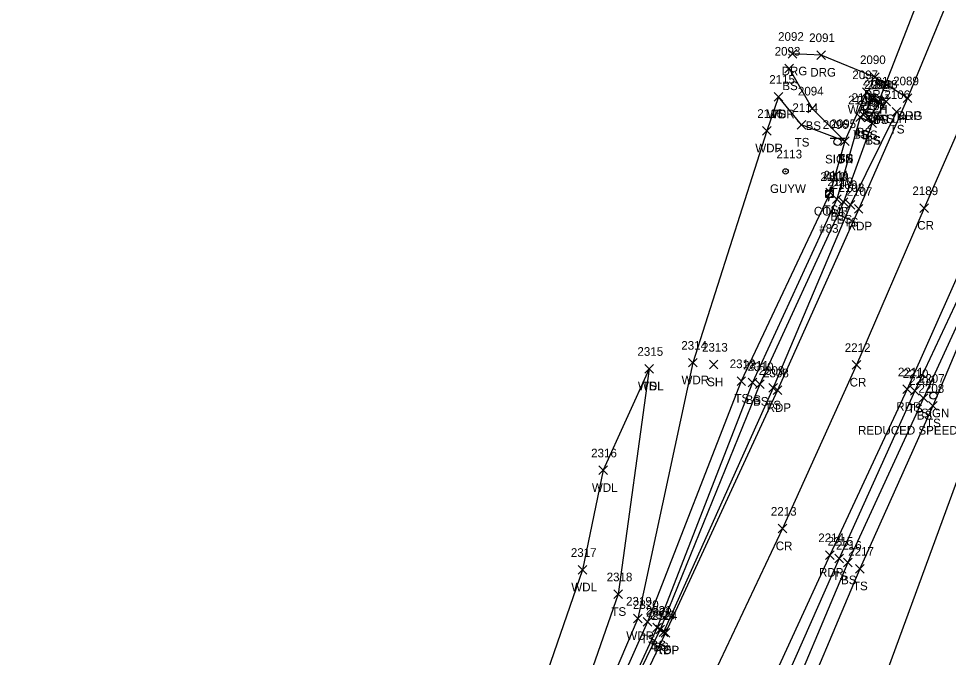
# Model space of a CAD drawing. Extents: x 1678863 to 1683592, y 407783 to 418211.
# Drawn here: x 1680777.1 to 1680992.2, y 416192 to 416340 of the extents above; entities that cross this region are included whole.
import ezdxf

# ---------------------------------------------------------------- set-up
doc = ezdxf.new("R2010")
doc.units = 0
for name, color, linetype in [('D_A', 7, 'Continuous'), ('D_I', 7, 'Continuous'), ('D_TIC', 7, 'Continuous'), ('DCP', 7, 'Continuous'), ('DHW', 7, 'Continuous'), ('L_A', 7, 'Continuous'), ('L_I', 7, 'Continuous'), ('L_TIC', 7, 'Continuous'), ('LAWA', 7, 'Continuous'), ('LELB', 7, 'Continuous'), ('P_A', 7, 'Continuous'), ('P_I', 7, 'Continuous'), ('P_TIC', 7, 'Continuous'), ('PET', 7, 'Continuous'), ('PRC', 7, 'Continuous'), ('R_A', 7, 'Continuous'), ('R_I', 7, 'Continuous'), ('R_TIC', 7, 'Continuous'), ('RDG', 7, 'Continuous'), ('S_A', 7, 'Continuous'), ('S_C', 7, 'Continuous'), ('S_I', 7, 'Continuous'), ('SSGN', 7, 'Continuous'), ('U_A', 7, 'Continuous'), ('U_C', 7, 'Continuous'), ('U_I', 7, 'Continuous'), ('UP', 7, 'Continuous'), ('UPGW', 7, 'Continuous')]:
    doc.layers.add(name, color=color, linetype=linetype)

msp = doc.modelspace()

# ---------------------------------------------------------------- linework, layer by layer
at = {"layer": 'D_TIC'}
for points in [[(1680972.35, 416321.94), (1680974.35, 416323.94)], [(1680974.35, 416321.94), (1680972.35, 416323.94)], [(1680975.09, 416319.68), (1680977.09, 416321.68)], [(1680977.09, 416319.68), (1680975.09, 416321.68)], [(1680976.87, 416319.75), (1680978.87, 416321.75)], [(1680978.87, 416319.75), (1680976.87, 416321.75)]]:
    msp.add_lwpolyline(points, dxfattribs=at)
at = {"layer": 'DCP'}
msp.add_lwpolyline([(1680990.87, 416358.84), (1680976.09, 416320.68)], dxfattribs=at)
at = {"layer": 'DHW'}
msp.add_lwpolyline([(1680973.35, 416322.94), (1680977.87, 416320.75)], dxfattribs=at)
at = {"layer": 'L_TIC'}
for points in [[(1680954.38, 416327.39), (1680956.38, 416329.39)], [(1680956.38, 416327.39), (1680954.38, 416329.39)], [(1680951.92, 416320.87), (1680953.92, 416322.87)], [(1680953.92, 416320.87), (1680951.92, 416322.87)], [(1680951.92, 416320.87), (1680953.92, 416322.87)], [(1680953.92, 416320.87), (1680951.92, 416322.87)], [(1680972.35, 416321.94), (1680974.35, 416323.94)], [(1680974.35, 416321.94), (1680972.35, 416323.94)], [(1680973.61, 416320.47), (1680975.61, 416322.47)], [(1680975.61, 416320.47), (1680973.61, 416322.47)], [(1680959.75, 416318.16), (1680961.75, 416320.16)], [(1680961.75, 416318.16), (1680959.75, 416320.16)], [(1680975.35, 416319.55), (1680977.35, 416321.55)], [(1680977.35, 416319.55), (1680975.35, 416321.55)], [(1680975.35, 416319.55), (1680977.35, 416321.55)], [(1680977.35, 416319.55), (1680975.35, 416321.55)], [(1680976.87, 416319.75), (1680978.87, 416321.75)], [(1680978.87, 416319.75), (1680976.87, 416321.75)], [(1680970.81, 416316.12), (1680972.81, 416318.12)], [(1680972.81, 416316.12), (1680970.81, 416318.12)], [(1680970.81, 416316.12), (1680972.81, 416318.12)], [(1680972.81, 416316.12), (1680970.81, 416318.12)], [(1680971.62, 416316.67), (1680973.62, 416318.67)], [(1680973.62, 416316.67), (1680971.62, 416318.67)], [(1680972.86, 416316.03), (1680974.86, 416318.03)], [(1680974.86, 416316.03), (1680972.86, 416318.03)], [(1680979.26, 416317.35), (1680981.26, 416319.35)], [(1680981.26, 416317.35), (1680979.26, 416319.35)], [(1680957.26, 416314.33), (1680959.26, 416316.33)], [(1680959.26, 416314.33), (1680957.26, 416316.33)], [(1680973.61, 416314.77), (1680975.61, 416316.77)], [(1680975.61, 416314.77), (1680973.61, 416316.77)], [(1680973.61, 416314.77), (1680975.61, 416316.77)], [(1680975.61, 416314.77), (1680973.61, 416316.77)], [(1680949.2, 416312.97), (1680951.2, 416314.97)], [(1680951.2, 416312.97), (1680949.2, 416314.97)], [(1680967.27, 416310.61), (1680969.27, 416312.61)], [(1680969.27, 416310.61), (1680967.27, 416312.61)], [(1680967.27, 416310.61), (1680969.27, 416312.61)], [(1680969.27, 416310.61), (1680967.27, 416312.61)], [(1680967.27, 416310.61), (1680969.27, 416312.61)], [(1680969.27, 416310.61), (1680967.27, 416312.61)], [(1680967.27, 416310.61), (1680969.27, 416312.61)], [(1680969.27, 416310.61), (1680967.27, 416312.61)], [(1680963.92, 416298.71), (1680965.92, 416300.71)], [(1680965.92, 416298.71), (1680963.92, 416300.71)], [(1680965.46, 416297.16), (1680967.46, 416299.16)], [(1680967.46, 416297.16), (1680965.46, 416299.16)], [(1680966.98, 416296.49), (1680968.98, 416298.49)], [(1680968.98, 416296.49), (1680966.98, 416298.49)], [(1680968.6, 416295.83), (1680970.6, 416297.83)], [(1680970.6, 416295.83), (1680968.6, 416297.83)], [(1680921.98, 416257.88), (1680923.98, 416259.88)], [(1680923.98, 416257.88), (1680921.98, 416259.88)], [(1680921.98, 416257.88), (1680923.98, 416259.88)], [(1680923.98, 416257.88), (1680921.98, 416259.88)], [(1680932.13, 416259.29), (1680934.13, 416261.29)], [(1680934.13, 416259.29), (1680932.13, 416261.29)], [(1680936.93, 416258.84), (1680938.93, 416260.84)], [(1680938.93, 416258.84), (1680936.93, 416260.84)], [(1680943.33, 416255.03), (1680945.33, 416257.03)], [(1680945.33, 416255.03), (1680943.33, 416257.03)], [(1680945.88, 416254.71), (1680947.88, 416256.71)], [(1680947.88, 416254.71), (1680945.88, 416256.71)], [(1680947.6, 416254.33), (1680949.6, 416256.33)], [(1680949.6, 416254.33), (1680947.6, 416256.33)], [(1680950.69, 416253.47), (1680952.69, 416255.47)], [(1680952.69, 416253.47), (1680950.69, 416255.47)], [(1680983.44, 416252.74), (1680985.44, 416254.74)], [(1680985.44, 416252.74), (1680983.44, 416254.74)], [(1680985.49, 416251.11), (1680987.49, 416253.11)], [(1680987.49, 416251.11), (1680985.49, 416253.11)], [(1680987.66, 416249.32), (1680989.66, 416251.32)], [(1680989.66, 416249.32), (1680987.66, 416251.32)], [(1680911.33, 416234.37), (1680913.33, 416236.37)], [(1680913.33, 416234.37), (1680911.33, 416236.37)], [(1680965.98, 416213.94), (1680967.98, 416215.94)], [(1680967.98, 416213.94), (1680965.98, 416215.94)], [(1680967.98, 416212.99), (1680969.98, 416214.99)], [(1680969.98, 416212.99), (1680967.98, 416214.99)], [(1680906.58, 416211.33), (1680908.58, 416213.33)], [(1680908.58, 416211.33), (1680906.58, 416213.33)], [(1680970.75, 416211.59), (1680972.75, 416213.59)], [(1680972.75, 416211.59), (1680970.75, 416213.59)], [(1680914.86, 416205.67), (1680916.86, 416207.67)], [(1680916.86, 416205.67), (1680914.86, 416207.67)], [(1680919.36, 416200.05), (1680921.36, 416202.05)], [(1680921.36, 416200.05), (1680919.36, 416202.05)], [(1680921.61, 416199.28), (1680923.61, 416201.28)], [(1680923.61, 416199.28), (1680921.61, 416201.28)], [(1680923.89, 416197.94), (1680925.89, 416199.94)], [(1680925.89, 416197.94), (1680923.89, 416199.94)], [(1680924.56, 416197.48), (1680926.56, 416199.48)], [(1680926.56, 416197.48), (1680924.56, 416199.48)], [(1680925.34, 416196.86), (1680927.34, 416198.86)], [(1680927.34, 416196.86), (1680925.34, 416198.86)]]:
    msp.add_lwpolyline(points, dxfattribs=at)
at = {"layer": 'LAWA'}
for points in [[(1680952.92, 416321.87), (1680950.2, 416313.97), (1680933.13, 416260.29), (1680920.36, 416201.05), (1680907.02, 416169.68), (1680903, 416158.93), (1680888.68, 416151.13), (1680881.92, 416157.13), (1680895.11, 416176.12)], [(1680922.98, 416258.88), (1680912.33, 416235.37), (1680907.58, 416212.33), (1680895.11, 416176.12)]]:
    msp.add_lwpolyline(points, dxfattribs=at)
at = {"layer": 'LELB'}
for points in [[(1681183.55, 416833.63), (1681182.26, 416826.66), (1681180.25, 416810.78), (1681169.29, 416761.59), (1681161.1, 416720.62), (1681142.83, 416670.76), (1681140.44, 416656.68), (1681135.09, 416652.62), (1681137.22, 416644.16), (1681128.95, 416609.13), (1681110.82, 416560.56), (1681097.95, 416523.26), (1681082.61, 416474.04), (1681065.03, 416423.77), (1681042.03, 416376.09), (1681025.29, 416329.55), (1681005.26, 416289.72), (1680988.66, 416250.32), (1680971.75, 416212.59), (1680955.51, 416173.95), (1680940.89, 416151.62), (1680938.9, 416140.82), (1680934.47, 416141.15), (1680931.74, 416141.56)], [(1681133.74, 416607.2), (1681113.76, 416559.31), (1681101.82, 416522.05), (1681085.89, 416471.83), (1681071.19, 416421.26), (1681051.86, 416373.86), (1681035.51, 416329.96), (1681028.19, 416324.2), (1681022.12, 416304.25), (1681026.28, 416298.9), (1681016.09, 416285.94), (1681000.34, 416247.72), (1680995.54, 416236.51), (1680975.32, 416181.38), (1680956.88, 416150.62)], [(1681038.03, 416377.84), (1681018.75, 416331.61), (1681001.83, 416290.79), (1680984.44, 416253.74), (1680966.98, 416214.94), (1680950.18, 416176.93), (1680939.74, 416156.54), (1680931.74, 416141.56), (1680922.88, 416125.66), (1680904.84, 416089.79), (1680882.52, 416047.72), (1680856.47, 415999.19), (1680833.95, 415957.08), (1680817.58, 415925.78), (1680807.17, 415890.21), (1680788.23, 415868.01), (1680776.06, 415847.05), (1680760.46, 415817.8), (1680755.71, 415808.25), (1680735.62, 415773.1), (1680716.45, 415735.15), (1680696.34, 415699.12)], [(1681040.38, 416376.76), (1681020.53, 416330.9), (1681004, 416290.19), (1680986.49, 416252.11), (1680968.98, 416213.99), (1680952.87, 416175.74), (1680941.54, 416155.52), (1680934.47, 416141.15), (1680936.15, 416134.53), (1680948, 416130.32), (1680923.93, 416097.09), (1680898.35, 416054.23), (1680878.48, 416018.3), (1680864.77, 415990.85), (1680847.18, 415954.31), (1680832.62, 415926.78), (1680825.84, 415905.87), (1680814.58, 415883.3), (1680794.11, 415850.39), (1680780.48, 415832.8)], [(1680955.38, 416328.39), (1680960.75, 416319.16), (1680968.27, 416311.61)], [(1680968.27, 416311.61), (1680973.35, 416322.94)], [(1680976.35, 416320.55), (1680973.86, 416317.03), (1680974.61, 416315.77), (1680967.98, 416297.49), (1680948.6, 416255.33), (1680925.56, 416198.48), (1680909.93, 416166.42), (1680904.75, 416156.65), (1680898.95, 416150.71)], [(1680976.35, 416320.55), (1680974.61, 416321.47), (1680972.62, 416317.67), (1680971.81, 416317.12), (1680966.46, 416298.16), (1680946.88, 416255.71), (1680924.89, 416198.94), (1680909.93, 416166.42)], [(1680968.27, 416311.61), (1680958.26, 416315.33), (1680952.92, 416321.87)], [(1680977.87, 416320.75), (1680974.61, 416315.77), (1680971.81, 416317.12)], [(1680980.26, 416318.35), (1680969.6, 416296.83), (1680951.69, 416254.47), (1680926.34, 416197.86)], [(1680968.27, 416311.61), (1680964.92, 416299.71), (1680944.33, 416256.03), (1680922.61, 416200.28), (1680908.67, 416168.97), (1680903.23, 416157.56), (1680898.19, 416151.63), (1680880.11, 416144.44), (1680861.7, 416141.88)], [(1680922.98, 416258.88), (1680915.86, 416206.67), (1680904.09, 416173.04), (1680896.87, 416159.06)]]:
    msp.add_lwpolyline(points, dxfattribs=at)
at = {"layer": 'P_TIC'}
for points in [[(1680981.81, 416320.51), (1680983.81, 416322.51)], [(1680983.81, 416320.51), (1680981.81, 416322.51)], [(1680970.48, 416294.92), (1680972.48, 416296.92)], [(1680972.48, 416294.92), (1680970.48, 416296.92)], [(1680985.61, 416295.09), (1680987.61, 416297.09)], [(1680987.61, 416295.09), (1680985.61, 416297.09)], [(1680969.95, 416258.77), (1680971.95, 416260.77)], [(1680971.95, 416258.77), (1680969.95, 416260.77)], [(1680951.7, 416252.89), (1680953.7, 416254.89)], [(1680953.7, 416252.89), (1680951.7, 416254.89)], [(1680981.69, 416253.14), (1680983.69, 416255.14)], [(1680983.69, 416253.14), (1680981.69, 416255.14)], [(1680952.86, 416220.87), (1680954.86, 416222.87)], [(1680954.86, 416220.87), (1680952.86, 416222.87)], [(1680963.82, 416214.74), (1680965.82, 416216.74)], [(1680965.82, 416214.74), (1680963.82, 416216.74)], [(1680925.82, 416196.74), (1680927.82, 416198.74)], [(1680927.82, 416196.74), (1680925.82, 416198.74)]]:
    msp.add_lwpolyline(points, dxfattribs=at)
at = {"layer": 'PET'}
for points in [[(1681035.74, 416378.53), (1681017.06, 416332.68), (1680999.27, 416291.42), (1680982.69, 416254.14), (1680964.82, 416215.74), (1680947.35, 416177.78), (1680937.48, 416157.89), (1680921.56, 416126.43), (1680903.28, 416091.07), (1680880.84, 416048.45), (1680855.06, 415999.87), (1680831.97, 415957.26), (1680815.39, 415926.61), (1680795.99, 415889.86), (1680774.34, 415848.34), (1680753.45, 415809.45), (1680734.45, 415773.68), (1680714.62, 415736.11), (1680695.56, 415699.43)], [(1680996.01, 416353.71), (1680982.81, 416321.51), (1680971.48, 416295.92), (1680952.7, 416253.89), (1680926.82, 416197.74), (1680911.81, 416166.24), (1680904.74, 416153.71), (1680897.85, 416138.56), (1680882.54, 416108.43), (1680868.49, 416082.16), (1680848.81, 416046.27), (1680837.32, 416025.64), (1680820.87, 415994), (1680802.93, 415960.8), (1680794.93, 415945.38), (1680788.35, 415932.2), (1680766.35, 415890.2), (1680748.57, 415858.05), (1680739.86, 415843.18), (1680719.5, 415803.29), (1680704.34, 415773.88), (1680688.05, 415743.55), (1680674.8, 415719.5), (1680654.86, 415682.79)]]:
    msp.add_lwpolyline(points, dxfattribs=at)
at = {"layer": 'PRC'}
msp.add_lwpolyline([(1681023.42, 416383.55), (1681004.96, 416337.97), (1680986.61, 416296.09), (1680970.95, 416259.77), (1680953.86, 416221.87), (1680935.47, 416183), (1680925.48, 416164.55), (1680910.27, 416132.66), (1680891.39, 416096.45), (1680869.68, 416055.77), (1680842.56, 416004.51), (1680820.26, 415963.67), (1680803.62, 415931.19), (1680784.3, 415896.02), (1680762.74, 415854.4), (1680741.72, 415814.49), (1680722.6, 415778.99), (1680702.41, 415740.81), (1680684.22, 415706.23), (1680664.5, 415668.42)], dxfattribs=at)
at = {"layer": 'R_TIC'}
for points in [[(1680955.17, 416330.81), (1680957.17, 416332.81)], [(1680957.17, 416330.81), (1680955.17, 416332.81)], [(1680961.8, 416330.52), (1680963.8, 416332.52)], [(1680963.8, 416330.52), (1680961.8, 416332.52)], [(1680974.21, 416325.43), (1680976.21, 416327.43)], [(1680976.21, 416325.43), (1680974.21, 416327.43)], [(1680981.81, 416320.51), (1680983.81, 416322.51)], [(1680983.81, 416320.51), (1680981.81, 416322.51)]]:
    msp.add_lwpolyline(points, dxfattribs=at)
at = {"layer": 'RDG'}
msp.add_lwpolyline([(1680982.81, 416321.51), (1680975.21, 416326.43), (1680962.8, 416331.52), (1680956.17, 416331.81)], dxfattribs=at)
at = {"layer": 'SSGN'}
for p, q in [((1680964.91, 416312.27), (1680968.25, 416312.27)), ((1680966.56, 416311.44), (1680966.56, 416311.44)), ((1680987.14, 416253.49), (1680990.47, 416253.49)), ((1680988.78, 416252.66), (1680988.78, 416252.66))]:
    msp.add_line(p, q, dxfattribs=at)
for centre in [(1680966.56, 416311.44), (1680988.78, 416252.66)]:
    msp.add_circle(centre, 0.833, dxfattribs=at)
at = {"layer": 'UP'}
for p, q in [((1680964.97, 416301.04), (1680964.72, 416300.21)), ((1680963.89, 416298.54), (1680963.89, 416300.21)), ((1680963.89, 416300.21), (1680965.56, 416300.21)), ((1680964.72, 416299.37), (1680964.72, 416299.37)), ((1680965.56, 416300.21), (1680965.56, 416298.54)), ((1680965.56, 416298.54), (1680963.89, 416298.54)), ((1680964.47, 416297.71), (1680964.72, 416298.54))]:
    msp.add_line(p, q, dxfattribs=at)
msp.add_circle((1680964.72, 416299.37), 0.833, dxfattribs=at)
at = {"layer": 'UPGW'}
for radius in [0.625, 0.0833]:
    msp.add_circle((1680954.56, 416304.58), radius, dxfattribs=at)

# ---------------------------------------------------------------- texts
at = {"layer": 'D_A'}
for s, p in [('WALLH', (1680968.94, 416317.94)), ('WALLH', (1680973.46, 416315.75)), ('P', (1680975.47, 416315.68))]:
    msp.add_text(s, height=2, dxfattribs=at).set_placement(p)
at = {"layer": 'D_I'}
for s, p in [('2097', (1680970.01, 416325.94)), ('2099', (1680972.74, 416323.68)), ('2098', (1680974.54, 416323.75))]:
    msp.add_text(s, height=2, dxfattribs=at).set_placement(p)
at = {"layer": 'L_A'}
for s, p in [('BS', (1680953.82, 416323.39)), ('WDR', (1680950.28, 416316.87)), ('TS', (1680951.33, 416316.87)), ('TS', (1680971.76, 416317.94)), ('BS', (1680973.05, 416316.47)), ('BS', (1680959.19, 416314.16)), ('BS', (1680974.79, 416315.55)), ('BS', (1680974.79, 416315.55)), ('TS', (1680976.28, 416315.75)), ('TS', (1680970.22, 416312.12)), ('BS', (1680970.25, 416312.12)), ('BS', (1680971.06, 416312.67)), ('BS', (1680972.3, 416312.03)), ('TS', (1680978.67, 416313.35)), ('TS', (1680956.67, 416310.33)), ('TS', (1680973.02, 416310.77)), ('BS', (1680973.05, 416310.77)), ('WDR', (1680947.56, 416308.97)), ('TS', (1680966.68, 416306.61)), ('TS', (1680966.68, 416306.61)), ('TS', (1680966.68, 416306.61)), ('BS', (1680966.71, 416306.61)), ('TS', (1680963.33, 416294.71)), ('BS', (1680964.9, 416293.16)), ('BS', (1680966.42, 416292.49)), ('TS', (1680968.01, 416291.83)), ('WDL', (1680920.4, 416253.88)), ('TS', (1680921.39, 416253.88)), ('WDR', (1680930.49, 416255.29)), ('SH', (1680936.42, 416254.84)), ('TS', (1680942.74, 416251.03)), ('BS', (1680945.32, 416250.71)), ('BS', (1680947.04, 416250.33)), ('TS', (1680950.1, 416249.47)), ('TS', (1680982.85, 416248.74)), ('BS', (1680984.93, 416247.11)), ('TS', (1680987.07, 416245.32)), ('WDL', (1680909.75, 416230.37)), ('TS', (1680965.39, 416209.94)), ('BS', (1680967.42, 416208.99)), ('WDL', (1680904.99, 416207.33)), ('TS', (1680970.16, 416207.59)), ('TS', (1680914.27, 416201.67)), ('WDR', (1680917.72, 416196.05)), ('TS', (1680921.02, 416195.28)), ('BS', (1680923.33, 416193.94)), ('BS', (1680924, 416193.48)), ('TS', (1680924.75, 416192.86))]:
    msp.add_text(s, height=2, dxfattribs=at).set_placement(p)
at = {"layer": 'L_I'}
for s, p in [('2093', (1680952.04, 416331.39)), ('2115', (1680950.79, 416324.87)), ('2115', (1680950.79, 416324.87)), ('2097', (1680970.01, 416325.94)), ('2101', (1680972.4, 416324.47)), ('2100', (1680973.49, 416323.55)), ('2100', (1680973.49, 416323.55)), ('2098', (1680974.54, 416323.75)), ('2094', (1680957.42, 416322.16)), ('2102', (1680969.85, 416320.67)), ('2106', (1680977.44, 416321.35)), ('2114', (1680956.14, 416318.33)), ('2105', (1680969.04, 416320.12)), ('2105', (1680969.04, 416320.12)), ('2103', (1680971.09, 416320.03)), ('2104', (1680971.84, 416318.77)), ('2104', (1680971.84, 416318.77)), ('2116', (1680948.02, 416316.97)), ('2095', (1680964.93, 416314.61)), ('2095', (1680964.93, 416314.61)), ('2095', (1680964.93, 416314.61)), ('2095', (1680964.93, 416314.61)), ('2111', (1680963.36, 416302.71)), ('2110', (1680964.24, 416301.16)), ('2109', (1680965.2, 416300.49)), ('2108', (1680966.83, 416299.83)), ('2314', (1680930.44, 416263.29)), ('2313', (1680935.24, 416262.84)), ('2315', (1680920.29, 416261.88)), ('2315', (1680920.29, 416261.88)), ('2312', (1680941.64, 416259.03)), ('2311', (1680944.75, 416258.71)), ('2310', (1680945.82, 416258.33)), ('2309', (1680948.34, 416257.47)), ('2210', (1680981.66, 416256.74)), ('2209', (1680983.15, 416255.11)), ('2208', (1680985.32, 416253.32)), ('2316', (1680909.58, 416238.37)), ('2215', (1680964.29, 416217.94)), ('2216', (1680966.23, 416216.99)), ('2317', (1680904.88, 416215.33)), ('2217', (1680969.06, 416215.59)), ('2318', (1680913.17, 416209.67)), ('2319', (1680917.66, 416204.05)), ('2320', (1680919.26, 416203.28)), ('2321', (1680922.2, 416201.94)), ('2322', (1680922.3, 416201.48)), ('2323', (1680923.08, 416200.86))]:
    msp.add_text(s, height=2, dxfattribs=at).set_placement(p)
at = {"layer": 'P_A'}
for s, p in [('RDP', (1680980.3, 416316.51)), ('RDP', (1680968.96, 416290.92)), ('CR', (1680985.04, 416291.09)), ('CR', (1680969.39, 416254.77)), ('RDP', (1680950.19, 416248.89)), ('RDP', (1680980.18, 416249.14)), ('CR', (1680952.29, 416216.87)), ('RDP', (1680962.31, 416210.74)), ('RDP', (1680924.31, 416192.74))]:
    msp.add_text(s, height=2, dxfattribs=at).set_placement(p)
at = {"layer": 'P_I'}
for s, p in [('2089', (1680979.46, 416324.51)), ('2107', (1680968.7, 416298.92)), ('2189', (1680983.91, 416299.09)), ('2212', (1680968.26, 416262.77)), ('2308', (1680949.36, 416256.89)), ('2211', (1680980.56, 416257.14)), ('2213', (1680951.17, 416224.87)), ('2214', (1680962.13, 416218.74)), ('2324', (1680923.56, 416200.74))]:
    msp.add_text(s, height=2, dxfattribs=at).set_placement(p)
at = {"layer": 'R_A'}
for p in [(1680953.66, 416326.81), (1680960.29, 416326.52), (1680972.7, 416321.43), (1680980.3, 416316.51)]:
    msp.add_text('DRG', height=2, dxfattribs=at).set_placement(p)
at = {"layer": 'R_I'}
for s, p in [('2092', (1680952.84, 416334.81)), ('2091', (1680960.03, 416334.52)), ('2090', (1680971.79, 416329.43)), ('2089', (1680979.46, 416324.51))]:
    msp.add_text(s, height=2, dxfattribs=at).set_placement(p)
at = {"layer": 'S_A'}
for p in [(1680963.7, 416306.42), (1680985.92, 416247.64)]:
    msp.add_text('SIGN', height=2, dxfattribs=at).set_placement(p)
at = {"layer": 'S_C'}
for s, p in [('#809', (1680963.19, 416302.42)), ('REDUCED SPEED AHEAD', (1680971.34, 416243.64))]:
    msp.add_text(s, height=2, dxfattribs=at).set_placement(p)
at = {"layer": 'S_I'}
for s, p in [('2096', (1680963.15, 416314.42)), ('2207', (1680985.42, 416255.64))]:
    msp.add_text(s, height=2, dxfattribs=at).set_placement(p)
at = {"layer": 'U_A'}
for s, p in [('GUYW', (1680950.96, 416299.58)), ('COMB', (1680961.11, 416294.37))]:
    msp.add_text(s, height=2, dxfattribs=at).set_placement(p)
at = {"layer": 'U_C'}
msp.add_text('#83', height=2, dxfattribs=at).set_placement((1680962.36, 416290.37))
at = {"layer": 'U_I'}
for s, p in [('2113', (1680952.44, 416307.58)), ('2112', (1680962.6, 416302.37))]:
    msp.add_text(s, height=2, dxfattribs=at).set_placement(p)

doc.saveas('drawing.dxf')
